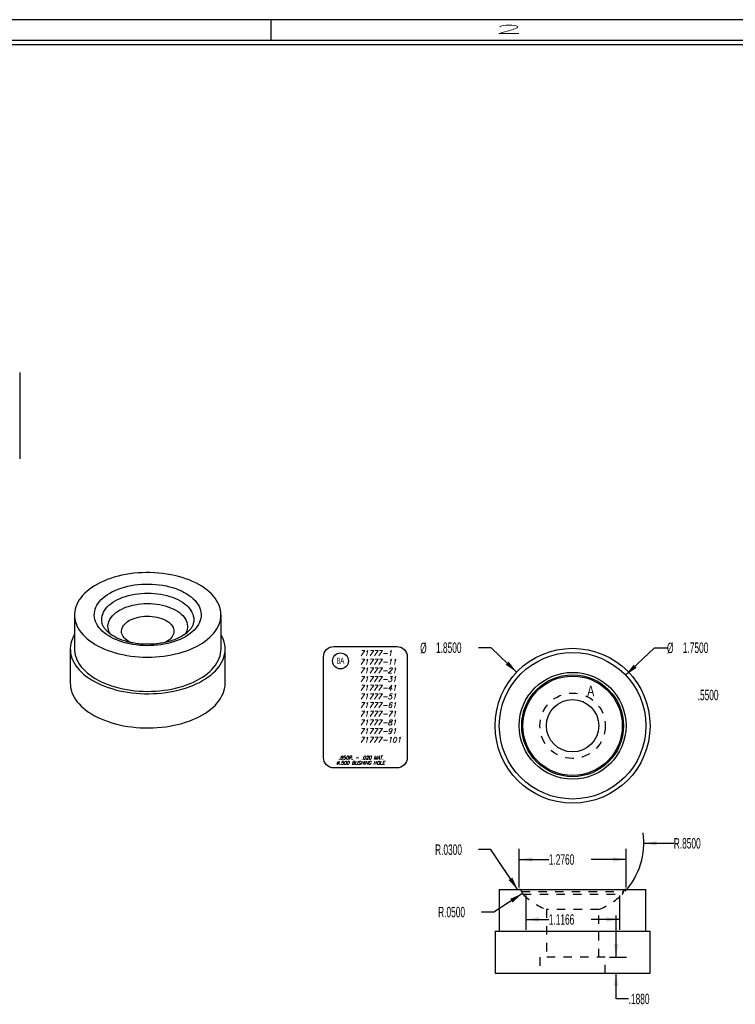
# Model space of a CAD drawing. Header units: inches. Extents: x 220 to 877, y 4 to 174.
# Tile 280 of 656: x 433 to 441, y 74 to 86. Entities that reach past the tile are written whole.
import ezdxf

# ---------------------------------------------------------------- set-up
doc = ezdxf.new("R2010")
doc.units = ezdxf.units.IN
doc.header["$LTSCALE"] = 0.5
doc.header["$MEASUREMENT"] = 0
doc.linetypes.add('HIDDEN', pattern=[0.225, 0.15, -0.075])
for name, color, linetype in [('APP-M-S', 30, 'Continuous'), ('SID-M-D', 42, 'Continuous'), ('SID-M-H', 4, 'HIDDEN'), ('SID-M-M', 233, 'Continuous'), ('SID-M-S', 105, 'Continuous')]:
    doc.layers.add(name, color=color, linetype=linetype)
doc.styles.add('I', font='ITALIC.SHX')
doc.styles.add('R', font='ROMAND.SHX')
doc.styles.add('SLDTEXTSTYLE0', font='TXT', dxfattribs={"width": 0.595745})

# ---------------------------------------------------------------- blocks, each defined once
blk = doc.blocks.new('*U9')
at = {"layer": 'SID-M-S'}
for p, q in [((0, 22.55), (-34, 22.55)), ((-11, 22.55), (-11, 22.3)), ((0, 22.3), (-34, 22.3)), ((0, 22.25), (-34, 22.25))]:
    blk.add_line(p, q, dxfattribs=at)
at = {"layer": 'SID-M-D', "style": 'R', "width": 4}
blk.add_text('2', height=0.1, dxfattribs=at).set_placement((-8.327, 22.386))

msp = doc.modelspace()

# ---------------------------------------------------------------- linework, layer by layer
at = {"layer": 'SID-M-D'}
for p, q in [((432.85328, 81.63683), (432.85328, 80.6063)), ((438.4831, 78.35117), (438.3331, 78.35117)), ((438.7881, 78.05919), (438.4831, 78.35117)), ((440.08979, 78.02313), (440.43409, 78.35117)), ((440.43409, 78.35117), (440.58409, 78.35117)), ((440.3063, 76.01616), (440.66485, 76.01616)), ((438.48081, 75.94072), (438.33081, 75.94072)), ((438.80162, 75.4611), (438.48081, 75.94072)), ((438.8183, 75.48616), (438.8183, 75.94795)), ((440.0943, 75.48616), (440.0943, 75.94795)), ((438.8183, 75.82295), (439.17208, 75.82295)), ((440.0943, 75.82295), (439.68006, 75.82295)), ((438.8561, 75.4159), (438.51752, 75.19527)), ((438.89799, 75.3932), (438.89799, 74.98167)), ((440.01461, 75.3932), (440.01461, 74.98167)), ((438.51752, 75.19527), (438.36752, 75.19527)), ((439.97569, 74.65416), (439.97569, 75.15416)), ((438.89799, 75.10667), (439.17208, 75.10667)), ((440.01461, 75.10667), (439.68006, 75.10667)), ((439.89692, 74.65416), (440.10069, 74.65416)), ((439.89692, 74.46616), (440.10069, 74.46616)), ((439.97569, 74.15845), (439.97569, 74.46616)), ((440.12569, 74.15845), (439.97569, 74.15845))]:
    msp.add_line(p, q, dxfattribs=at)
msp.add_arc((439.4563, 76.01616), 0.85, 317.624206, 8.365886, dxfattribs=at)
for points in [[(438.7881, 78.05919), (438.69339, 78.18585), (438.65743, 78.14828)], [(440.08979, 78.02313), (440.22067, 78.11191), (440.1848, 78.14956)], [(440.3063, 76.01616), (440.4623, 75.99016), (440.4623, 76.04216)], [(438.8183, 75.82295), (438.9743, 75.79695), (438.9743, 75.84895)], [(440.0943, 75.82295), (439.9383, 75.84895), (439.9383, 75.79695)], [(438.80162, 75.4611), (438.7365, 75.60522), (438.69328, 75.57631)], [(438.8561, 75.4159), (438.7112, 75.35251), (438.73959, 75.30895)], [(438.89799, 75.10667), (439.05399, 75.08067), (439.05399, 75.13267)], [(440.01461, 75.10667), (439.85861, 75.13267), (439.85861, 75.08067)], [(439.97569, 74.65416), (440.00169, 74.81016), (439.94969, 74.81016)], [(439.97569, 74.46616), (439.94969, 74.31016), (440.00169, 74.31016)]]:
    msp.add_solid(points, dxfattribs=at)
at = {"layer": 'SID-M-H'}
for p, q in [((438.84818, 75.4388), (440.06441, 75.4388)), ((438.86309, 75.40739), (440.04915, 75.40739)), ((439.7688, 75.22569), (439.1438, 75.22569)), ((439.1438, 75.22569), (439.1438, 74.65416)), ((439.7688, 74.65416), (439.7688, 75.22569)), ((439.84692, 74.65416), (439.06567, 74.65416)), ((439.06567, 74.65416), (439.06567, 74.46616)), ((439.84692, 74.46616), (439.84692, 74.65416))]:
    msp.add_line(p, q, dxfattribs=at)
msp.add_circle((439.4563, 77.41955), 0.39062, dxfattribs=at)
for centre, radius, start, end in [((438.8183, 75.43616), 0.03, 5.04418, 90), ((438.89799, 75.4432), 0.05, 185.04418, 225.742255), ((439.4563, 76.01616), 0.85, 225.742255, 248.429422), ((439.4563, 76.01616), 0.85, 291.570578, 314.257745), ((440.01461, 75.4432), 0.05, 314.257745, 354.95582), ((440.0943, 75.43616), 0.03, 90, 174.95582)]:
    msp.add_arc(centre, radius, start, end, dxfattribs=at)
at = {"layer": 'SID-M-M'}
msp.add_lwpolyline([(436.4813, 77.04149), (436.4813, 78.24149, -0.41421356), (436.6063, 78.36649), (437.3563, 78.36649, -0.41421356), (437.4813, 78.24149), (437.4813, 77.04149, -0.41421356), (437.3563, 76.91649), (436.6063, 76.91649, -0.41421356)], format="xyb", close=True, dxfattribs=at)
msp.add_circle((436.68457, 78.19425), 0.09531, dxfattribs=at)
at = {"layer": 'SID-M-S'}
for p, q in [((433.85714, 79.14801), (433.81839, 79.13021)), ((433.89757, 79.16452), (433.85714, 79.14801)), ((433.93956, 79.17968), (433.89757, 79.16452)), ((433.98296, 79.19345), (433.93956, 79.17968)), ((434.02764, 79.20577), (433.98296, 79.19345)), ((434.07346, 79.21662), (434.02764, 79.20577)), ((434.12027, 79.22595), (434.07346, 79.21662)), ((434.16792, 79.23374), (434.12027, 79.22595)), ((434.21626, 79.23996), (434.16792, 79.23374)), ((434.26513, 79.24459), (434.21626, 79.23996)), ((434.31437, 79.24762), (434.26513, 79.24459)), ((434.36383, 79.24904), (434.31437, 79.24762)), ((434.41336, 79.24884), (434.36383, 79.24904)), ((434.46278, 79.24702), (434.41336, 79.24884)), ((434.51194, 79.24359), (434.46278, 79.24702)), ((434.56069, 79.23855), (434.51194, 79.24359)), ((434.60887, 79.23194), (434.56069, 79.23855)), ((434.65633, 79.22376), (434.60887, 79.23194)), ((434.7029, 79.21405), (434.65633, 79.22376)), ((434.74845, 79.20283), (434.7029, 79.21405)), ((434.79283, 79.19014), (434.74845, 79.20283)), ((434.83589, 79.17602), (434.79283, 79.19014)), ((434.8775, 79.16052), (434.83589, 79.17602)), ((434.91752, 79.14368), (434.8775, 79.16052)), ((434.95583, 79.12556), (434.91752, 79.14368)), ((433.65401, 79.02391), (433.62775, 78.99968)), ((433.68261, 79.04726), (433.65401, 79.02391)), ((433.71345, 79.06963), (433.68261, 79.04726)), ((433.74643, 79.09095), (433.71345, 79.06963)), ((433.78144, 79.11117), (433.74643, 79.09095)), ((433.81839, 79.13021), (433.78144, 79.11117)), ((433.93127, 79.00446), (433.96241, 79.02127)), ((433.96241, 79.02127), (433.99543, 79.03685)), ((433.99543, 79.03685), (434.03017, 79.05112)), ((434.03017, 79.05112), (434.06649, 79.06401)), ((434.06649, 79.06401), (434.10422, 79.07548)), ((434.10422, 79.07548), (434.14319, 79.08546)), ((434.14319, 79.08546), (434.18323, 79.09393)), ((434.18323, 79.09393), (434.22415, 79.10082)), ((434.22415, 79.10082), (434.26579, 79.10613)), ((434.26579, 79.10613), (434.30795, 79.10982)), ((434.30795, 79.10982), (434.35044, 79.11187)), ((434.35044, 79.11187), (434.39307, 79.11228)), ((434.39307, 79.11228), (434.43565, 79.11105)), ((434.43565, 79.11105), (434.478, 79.10818)), ((434.478, 79.10818), (434.51992, 79.10368)), ((434.51992, 79.10368), (434.56122, 79.09757)), ((434.56122, 79.09757), (434.60173, 79.08989)), ((434.60173, 79.08989), (434.64125, 79.08066)), ((434.64125, 79.08066), (434.67963, 79.06993)), ((434.67963, 79.06993), (434.71667, 79.05774)), ((434.71667, 79.05774), (434.75222, 79.04415)), ((434.75222, 79.04415), (434.78612, 79.02922)), ((434.78612, 79.02922), (434.81821, 79.01302)), ((434.99231, 79.10622), (434.95583, 79.12556)), ((435.02683, 79.08572), (434.99231, 79.10622)), ((435.05928, 79.06413), (435.02683, 79.08572)), ((435.08957, 79.04151), (435.05928, 79.06413)), ((435.11759, 79.01794), (435.08957, 79.04151)), ((435.14325, 78.99349), (435.11759, 79.01794)), ((433.56376, 78.92237), (433.54759, 78.89535)), ((433.58255, 78.94883), (433.56376, 78.92237)), ((433.6039, 78.97462), (433.58255, 78.94883)), ((433.62775, 78.99968), (433.6039, 78.97462)), ((433.79095, 78.88212), (433.80825, 78.90462)), ((433.80825, 78.90462), (433.82811, 78.9264)), ((433.82811, 78.9264), (433.85045, 78.94737)), ((433.85045, 78.94737), (433.87517, 78.96742)), ((433.87517, 78.96742), (433.90215, 78.98648)), ((433.90215, 78.98648), (433.93127, 79.00446)), ((433.96664, 78.89443), (433.9934, 78.91102)), ((433.9934, 78.91102), (434.02214, 78.92647)), ((434.02214, 78.92647), (434.05272, 78.9407)), ((434.05272, 78.9407), (434.08498, 78.95363)), ((434.08498, 78.95363), (434.11875, 78.96519)), ((434.11875, 78.96519), (434.15387, 78.97534)), ((434.15387, 78.97534), (434.19015, 78.98402)), ((434.19015, 78.98402), (434.22741, 78.99118)), ((434.22741, 78.99118), (434.26547, 78.99678)), ((434.26547, 78.99678), (434.30411, 79.00081)), ((434.30411, 79.00081), (434.34316, 79.00323)), ((434.34316, 79.00323), (434.38241, 79.00404)), ((434.38241, 79.00404), (434.42165, 79.00323)), ((434.42165, 79.00323), (434.4607, 79.00081)), ((434.4607, 79.00081), (434.49935, 78.99678)), ((434.49935, 78.99678), (434.5374, 78.99118)), ((434.5374, 78.99118), (434.57466, 78.98402)), ((434.57466, 78.98402), (434.61094, 78.97534)), ((434.61094, 78.97534), (434.64606, 78.96519)), ((434.64606, 78.96519), (434.67983, 78.95363)), ((434.67983, 78.95363), (434.71209, 78.9407)), ((434.71209, 78.9407), (434.74267, 78.92647)), ((434.74267, 78.92647), (434.77141, 78.91102)), ((434.77141, 78.91102), (434.79817, 78.89443)), ((434.81821, 79.01302), (434.84836, 78.99561)), ((434.84836, 78.99561), (434.87643, 78.97708)), ((434.87643, 78.97708), (434.90229, 78.95751)), ((434.90229, 78.95751), (434.92583, 78.93699)), ((434.92583, 78.93699), (434.94695, 78.91561)), ((434.94695, 78.91561), (434.96554, 78.89345)), ((435.16648, 78.96824), (435.14325, 78.99349)), ((435.1872, 78.94227), (435.16648, 78.96824)), ((435.20534, 78.91567), (435.1872, 78.94227)), ((435.22084, 78.88852), (435.20534, 78.91567)), ((433.51005, 78.7833), (433.5076, 78.75475)), ((433.5153, 78.81173), (433.51005, 78.7833)), ((433.52332, 78.83994), (433.5153, 78.81173)), ((433.5341, 78.86784), (433.52332, 78.83994)), ((433.54759, 78.89535), (433.5341, 78.86784)), ((433.74521, 78.76248), (433.74877, 78.78701)), ((433.74877, 78.78701), (433.75515, 78.81135)), ((433.75515, 78.81135), (433.76434, 78.83538)), ((433.76434, 78.83538), (433.77629, 78.85901)), ((433.77629, 78.85901), (433.79095, 78.88212)), ((433.85455, 78.77593), (433.86696, 78.79744)), ((433.86696, 78.79744), (433.88198, 78.81838)), ((433.88198, 78.81838), (433.89956, 78.83866)), ((433.89956, 78.83866), (433.9196, 78.85815)), ((433.9196, 78.85815), (433.942, 78.87678)), ((433.942, 78.87678), (433.96664, 78.89443)), ((433.99871, 78.76678), (434.02156, 78.78346)), ((434.02156, 78.78346), (434.04657, 78.79907)), ((434.04657, 78.79907), (434.07361, 78.81351)), ((434.07361, 78.81351), (434.1025, 78.8267)), ((434.1025, 78.8267), (434.13307, 78.83855)), ((434.13307, 78.83855), (434.16515, 78.84901)), ((434.16515, 78.84901), (434.19853, 78.85799)), ((434.19853, 78.85799), (434.23302, 78.86546)), ((434.23302, 78.86546), (434.2684, 78.87136)), ((434.2684, 78.87136), (434.30447, 78.87566)), ((434.30447, 78.87566), (434.34101, 78.87833)), ((434.34101, 78.87833), (434.3778, 78.87936)), ((434.3778, 78.87936), (434.41462, 78.87874)), ((434.41462, 78.87874), (434.45124, 78.87648)), ((434.45124, 78.87648), (434.48745, 78.87258)), ((434.48745, 78.87258), (434.52302, 78.86708)), ((434.52302, 78.86708), (434.55776, 78.86)), ((434.55776, 78.86), (434.59143, 78.85139)), ((434.59143, 78.85139), (434.62385, 78.8413)), ((434.62385, 78.8413), (434.65482, 78.82979)), ((434.65482, 78.82979), (434.68415, 78.81693)), ((434.68415, 78.81693), (434.71166, 78.80279)), ((434.71166, 78.80279), (434.7372, 78.78747)), ((434.7372, 78.78747), (434.7606, 78.77105)), ((434.79817, 78.89443), (434.82281, 78.87678)), ((434.82281, 78.87678), (434.84521, 78.85815)), ((434.84521, 78.85815), (434.86525, 78.83866)), ((434.86525, 78.83866), (434.88283, 78.81838)), ((434.88283, 78.81838), (434.89786, 78.79744)), ((434.89786, 78.79744), (434.91026, 78.77593)), ((434.96554, 78.89345), (434.98152, 78.87064)), ((434.98152, 78.87064), (434.99483, 78.84725)), ((434.99483, 78.84725), (435.00541, 78.82341)), ((435.00541, 78.82341), (435.0132, 78.79921)), ((435.0132, 78.79921), (435.01818, 78.77476)), ((435.23366, 78.8609), (435.22084, 78.88852)), ((435.24375, 78.83291), (435.23366, 78.8609)), ((435.25108, 78.80464), (435.24375, 78.83291)), ((435.25563, 78.77617), (435.25108, 78.80464)), ((433.50741, 78.74402), (433.50741, 78.33575)), ((433.5076, 78.75475), (433.50795, 78.72616)), ((433.50795, 78.72616), (433.5111, 78.69763)), ((433.5111, 78.69763), (433.51705, 78.66924)), ((433.51705, 78.66924), (433.52576, 78.6411)), ((433.74449, 78.73787), (433.74521, 78.76248)), ((433.74663, 78.71329), (433.74449, 78.73787)), ((433.75161, 78.68884), (433.74663, 78.71329)), ((433.7594, 78.66464), (433.75161, 78.68884)), ((433.76998, 78.6408), (433.7594, 78.66464)), ((433.83227, 78.68645), (433.83367, 78.70911)), ((433.83367, 78.6638), (433.83227, 78.68645)), ((433.83367, 78.70911), (433.83787, 78.73165)), ((433.83787, 78.73165), (433.84484, 78.75396)), ((433.84484, 78.75396), (433.85455, 78.77593)), ((433.91391, 78.65019), (433.92135, 78.67101)), ((433.92135, 78.67101), (433.93157, 78.69144)), ((433.93157, 78.69144), (433.94451, 78.71135)), ((433.94451, 78.71135), (433.96007, 78.73062)), ((433.96007, 78.73062), (433.97818, 78.74913)), ((433.97818, 78.74913), (433.99871, 78.76678)), ((434.14143, 78.66298), (434.16143, 78.67569)), ((434.16143, 78.67569), (434.18344, 78.68723)), ((434.18344, 78.68723), (434.20725, 78.69752)), ((434.20725, 78.69752), (434.23264, 78.70646)), ((434.23264, 78.70646), (434.25939, 78.71396)), ((434.25939, 78.71396), (434.28725, 78.71996)), ((434.28725, 78.71996), (434.31598, 78.7244)), ((434.31598, 78.7244), (434.34531, 78.72725)), ((434.34531, 78.72725), (434.37497, 78.72847)), ((434.37497, 78.72847), (434.4047, 78.72807)), ((434.4047, 78.72807), (434.43423, 78.72603)), ((434.43423, 78.72603), (434.46329, 78.72238)), ((434.46329, 78.72238), (434.49161, 78.71715)), ((434.49161, 78.71715), (434.51895, 78.71039)), ((434.51895, 78.71039), (434.54505, 78.70216)), ((434.54505, 78.70216), (434.56968, 78.69254)), ((434.56968, 78.69254), (434.59261, 78.68161)), ((434.59261, 78.68161), (434.61364, 78.66947)), ((434.61364, 78.66947), (434.63257, 78.65623)), ((434.7606, 78.77105), (434.78172, 78.75363)), ((434.78172, 78.75363), (434.80045, 78.73532)), ((434.80045, 78.73532), (434.81666, 78.71623)), ((434.81666, 78.71623), (434.83026, 78.69647)), ((434.83026, 78.69647), (434.84116, 78.67616)), ((434.84116, 78.67616), (434.84931, 78.65542)), ((434.91026, 78.77593), (434.91997, 78.75396)), ((434.91997, 78.75396), (434.92694, 78.73165)), ((434.92694, 78.73165), (434.93114, 78.70911)), ((434.93114, 78.70911), (434.93254, 78.68645)), ((434.93254, 78.68645), (434.93114, 78.6638)), ((435.00966, 78.6767), (435.00047, 78.65267)), ((435.01605, 78.70104), (435.00966, 78.6767)), ((435.0196, 78.72557), (435.01605, 78.70104)), ((435.01818, 78.77476), (435.02032, 78.75018)), ((435.02032, 78.75018), (435.0196, 78.72557)), ((435.24584, 78.66218), (435.25248, 78.69051)), ((435.25248, 78.69051), (435.25633, 78.71902)), ((435.25738, 78.7476), (435.25563, 78.77617)), ((435.25633, 78.71902), (435.25738, 78.7476)), ((435.25741, 78.33575), (435.25741, 78.74402)), ((433.52576, 78.6411), (433.53722, 78.61329)), ((433.53722, 78.61329), (433.55139, 78.58589)), ((433.55139, 78.58589), (433.56821, 78.55901)), ((433.56821, 78.55901), (433.58765, 78.53271)), ((433.78329, 78.61741), (433.76998, 78.6408)), ((433.79928, 78.59459), (433.78329, 78.61741)), ((433.81787, 78.57244), (433.79928, 78.59459)), ((433.83898, 78.55106), (433.81787, 78.57244)), ((433.83787, 78.64126), (433.83367, 78.6638)), ((433.83903, 78.6368), (433.83787, 78.64126)), ((433.86252, 78.53054), (433.83898, 78.55106)), ((433.90749, 78.60786), (433.90927, 78.62909)), ((433.90856, 78.5866), (433.90749, 78.60786)), ((433.91248, 78.56546), (433.90856, 78.5866)), ((433.90927, 78.62909), (433.91391, 78.65019)), ((433.91923, 78.54456), (433.91248, 78.56546)), ((434.06999, 78.55242), (434.07212, 78.56954)), ((434.0707, 78.53525), (434.06999, 78.55242)), ((434.07212, 78.56954), (434.07705, 78.58647)), ((434.07705, 78.58647), (434.08474, 78.60305)), ((434.08474, 78.60305), (434.09514, 78.61914)), ((434.09514, 78.61914), (434.10813, 78.63458)), ((434.10813, 78.63458), (434.12361, 78.64924)), ((434.12361, 78.64924), (434.14143, 78.66298)), ((434.63257, 78.65623), (434.64924, 78.64202)), ((434.64924, 78.64202), (434.6635, 78.62695)), ((434.6635, 78.62695), (434.6752, 78.61117)), ((434.6752, 78.61117), (434.68426, 78.59481)), ((434.68426, 78.59481), (434.69058, 78.57804)), ((434.69058, 78.57804), (434.69411, 78.56099)), ((434.69411, 78.56099), (434.69482, 78.54383)), ((434.84753, 78.54975), (434.83869, 78.52911)), ((434.85358, 78.57073), (434.84753, 78.54975)), ((434.84931, 78.65542), (434.85465, 78.63439)), ((434.85679, 78.59191), (434.85358, 78.57073)), ((434.85465, 78.63439), (434.85714, 78.61317)), ((434.85714, 78.61317), (434.85679, 78.59191)), ((434.9367, 78.56165), (434.91436, 78.54068)), ((434.92592, 78.63732), (434.9256, 78.63615)), ((434.92694, 78.64126), (434.92592, 78.63732)), ((434.93114, 78.6638), (434.92694, 78.64126)), ((434.95656, 78.58343), (434.9367, 78.56165)), ((434.97386, 78.60593), (434.95656, 78.58343)), ((434.98852, 78.62904), (434.97386, 78.60593)), ((435.00047, 78.65267), (434.98852, 78.62904)), ((435.1719, 78.52624), (435.19198, 78.55237)), ((435.19198, 78.55237), (435.20947, 78.57912)), ((435.20947, 78.57912), (435.2243, 78.6064)), ((435.2243, 78.6064), (435.23644, 78.63411)), ((435.23644, 78.63411), (435.24584, 78.66218)), ((433.47221, 78.4309), (433.46451, 78.40181)), ((433.48267, 78.4597), (433.47221, 78.4309)), ((433.49586, 78.48812), (433.48267, 78.4597)), ((433.50741, 78.50894), (433.49586, 78.48812)), ((433.58765, 78.53271), (433.60963, 78.50709)), ((433.60963, 78.50709), (433.63409, 78.48223)), ((433.63409, 78.48223), (433.66094, 78.45821)), ((433.66094, 78.45821), (433.69011, 78.43511)), ((433.69011, 78.43511), (433.72149, 78.41299)), ((433.88838, 78.51097), (433.86252, 78.53054)), ((433.91645, 78.49244), (433.88838, 78.51097)), ((433.9466, 78.47503), (433.91645, 78.49244)), ((433.92876, 78.52402), (433.91923, 78.54456)), ((433.93441, 78.51417), (433.92876, 78.52402)), ((433.97869, 78.45883), (433.9466, 78.47503)), ((434.01259, 78.4439), (433.97869, 78.45883)), ((434.04814, 78.43031), (434.01259, 78.4439)), ((434.08519, 78.41812), (434.04814, 78.43031)), ((434.07423, 78.51821), (434.0707, 78.53525)), ((434.08055, 78.50143), (434.07423, 78.51821)), ((434.08961, 78.48508), (434.08055, 78.50143)), ((434.10132, 78.4693), (434.08961, 78.48508)), ((434.11557, 78.45423), (434.10132, 78.4693)), ((434.13224, 78.44001), (434.11557, 78.45423)), ((434.15117, 78.42677), (434.13224, 78.44001)), ((434.62338, 78.43326), (434.60338, 78.42056)), ((434.6412, 78.44701), (434.62338, 78.43326)), ((434.65668, 78.46166), (434.6412, 78.44701)), ((434.66967, 78.47711), (434.65668, 78.46166)), ((434.68007, 78.49319), (434.66967, 78.47711)), ((434.68776, 78.50977), (434.68007, 78.49319)), ((434.6927, 78.52671), (434.68776, 78.50977)), ((434.69482, 78.54383), (434.6927, 78.52671)), ((434.73464, 78.43693), (434.69832, 78.42404)), ((434.76938, 78.4512), (434.73464, 78.43693)), ((434.8024, 78.46678), (434.76938, 78.4512)), ((434.83354, 78.48359), (434.8024, 78.46678)), ((434.83869, 78.52911), (434.8305, 78.51432)), ((434.86266, 78.50157), (434.83354, 78.48359)), ((434.88965, 78.52063), (434.86266, 78.50157)), ((434.91436, 78.54068), (434.88965, 78.52063)), ((435.03514, 78.40763), (435.06706, 78.42948)), ((435.06706, 78.42948), (435.09679, 78.45235)), ((435.09679, 78.45235), (435.12423, 78.47615)), ((435.12423, 78.47615), (435.14929, 78.5008)), ((435.14929, 78.5008), (435.1719, 78.52624)), ((435.26134, 78.50217), (435.25741, 78.50894)), ((435.27589, 78.47396), (435.26134, 78.50217)), ((435.28772, 78.44534), (435.27589, 78.47396)), ((435.2968, 78.41638), (435.28772, 78.44534)), ((433.45741, 78.33575), (433.45741, 77.92748)), ((433.4596, 78.37251), (433.45749, 78.34311)), ((433.45749, 78.34311), (433.4582, 78.31369)), ((433.4582, 78.31369), (433.46171, 78.28433)), ((433.46451, 78.40181), (433.4596, 78.37251)), ((433.50741, 78.33575), (433.50795, 78.31789)), ((433.50795, 78.31789), (433.5111, 78.28936)), ((433.72149, 78.41299), (433.75499, 78.39194)), ((433.75499, 78.39194), (433.7905, 78.37201)), ((433.7905, 78.37201), (433.82791, 78.35327)), ((433.82791, 78.35327), (433.86709, 78.33579)), ((433.86709, 78.33579), (433.90793, 78.31961)), ((433.90793, 78.31961), (433.95028, 78.3048)), ((434.12356, 78.40739), (434.08519, 78.41812)), ((434.16308, 78.39816), (434.12356, 78.40739)), ((434.17163, 78.41493), (434.15117, 78.42677)), ((434.20359, 78.39048), (434.16308, 78.39816)), ((434.2449, 78.38437), (434.20359, 78.39048)), ((434.28681, 78.37987), (434.2449, 78.38437)), ((434.32916, 78.377), (434.28681, 78.37987)), ((434.37174, 78.37577), (434.32916, 78.377)), ((434.41438, 78.37618), (434.37174, 78.37577)), ((434.45687, 78.37823), (434.41438, 78.37618)), ((434.49902, 78.38192), (434.45687, 78.37823)), ((434.54066, 78.38723), (434.49902, 78.38192)), ((434.58159, 78.39412), (434.54066, 78.38723)), ((434.62162, 78.40259), (434.58159, 78.39412)), ((434.60338, 78.42056), (434.59099, 78.41379)), ((434.6606, 78.41257), (434.62162, 78.40259)), ((434.69832, 78.42404), (434.6606, 78.41257)), ((434.80372, 78.30131), (434.84644, 78.31578)), ((434.84644, 78.31578), (434.88766, 78.33162)), ((434.88766, 78.33162), (434.92727, 78.34878)), ((434.92727, 78.34878), (434.96513, 78.36721)), ((434.96513, 78.36721), (435.00112, 78.38685)), ((435.00112, 78.38685), (435.03514, 78.40763)), ((435.25633, 78.31075), (435.25741, 78.33575)), ((435.30311, 78.38718), (435.2968, 78.41638)), ((435.30662, 78.35782), (435.30311, 78.38718)), ((435.30521, 78.29899), (435.30732, 78.3284)), ((435.30732, 78.3284), (435.30662, 78.35782)), ((435.30741, 77.92748), (435.30741, 78.33575)), ((433.46171, 78.28433), (433.46801, 78.25513)), ((433.46801, 78.25513), (433.47709, 78.22617)), ((433.47709, 78.22617), (433.48892, 78.19755)), ((433.48892, 78.19755), (433.50347, 78.16934)), ((433.5111, 78.28936), (433.51705, 78.26097)), ((433.51705, 78.26097), (433.52576, 78.23283)), ((433.52576, 78.23283), (433.53722, 78.20502)), ((433.53722, 78.20502), (433.55139, 78.17762)), ((433.95028, 78.3048), (433.99402, 78.29139)), ((433.99402, 78.29139), (434.039, 78.27943)), ((434.039, 78.27943), (434.08508, 78.26895)), ((434.08508, 78.26895), (434.13211, 78.26001)), ((434.13211, 78.26001), (434.17995, 78.25261)), ((434.17995, 78.25261), (434.22843, 78.24678)), ((434.22843, 78.24678), (434.27741, 78.24255)), ((434.27741, 78.24255), (434.32672, 78.23992)), ((434.32672, 78.23992), (434.37621, 78.23891)), ((434.37621, 78.23891), (434.42573, 78.23952)), ((434.42573, 78.23952), (434.4751, 78.24174)), ((434.4751, 78.24174), (434.52418, 78.24557)), ((434.52418, 78.24557), (434.5728, 78.251)), ((434.5728, 78.251), (434.62081, 78.25801)), ((434.62081, 78.25801), (434.66806, 78.26657)), ((434.66806, 78.26657), (434.71439, 78.27667)), ((434.71439, 78.27667), (434.75966, 78.28826)), ((434.75966, 78.28826), (434.80372, 78.30131)), ((435.20947, 78.17085), (435.2243, 78.19813)), ((435.2243, 78.19813), (435.23644, 78.22584)), ((435.23644, 78.22584), (435.24584, 78.25391)), ((435.24584, 78.25391), (435.25248, 78.28224)), ((435.25248, 78.28224), (435.25633, 78.31075)), ((435.26895, 78.18339), (435.28214, 78.21181)), ((435.28214, 78.21181), (435.29261, 78.24061)), ((435.29261, 78.24061), (435.3003, 78.2697)), ((435.3003, 78.2697), (435.30521, 78.29899)), ((433.50347, 78.16934), (433.52068, 78.14164)), ((433.52068, 78.14164), (433.54052, 78.11454)), ((433.54052, 78.11454), (433.5629, 78.0881)), ((433.55139, 78.17762), (433.56821, 78.15074)), ((433.5629, 78.0881), (433.58778, 78.06241)), ((433.56821, 78.15074), (433.58765, 78.12444)), ((433.58765, 78.12444), (433.60963, 78.09882)), ((433.60963, 78.09882), (433.63409, 78.07396)), ((435.12423, 78.06788), (435.14929, 78.09253)), ((435.14929, 78.09253), (435.1719, 78.11797)), ((435.1719, 78.11797), (435.19198, 78.1441)), ((435.18978, 78.07516), (435.21342, 78.10123)), ((435.19198, 78.1441), (435.20947, 78.17085)), ((435.21342, 78.10123), (435.23454, 78.12801)), ((435.23454, 78.12801), (435.25307, 78.15543)), ((435.25307, 78.15543), (435.26895, 78.18339)), ((433.58778, 78.06241), (433.61507, 78.03756)), ((433.61507, 78.03756), (433.64469, 78.01361)), ((433.63409, 78.07396), (433.66094, 78.04994)), ((433.64469, 78.01361), (433.67655, 77.99064)), ((433.66094, 78.04994), (433.69011, 78.02684)), ((433.67655, 77.99064), (433.71056, 77.96871)), ((433.69011, 78.02684), (433.72149, 78.00472)), ((433.71056, 77.96871), (433.7466, 77.9479)), ((433.72149, 78.00472), (433.75499, 77.98367)), ((433.75499, 77.98367), (433.7905, 77.96374)), ((433.7905, 77.96374), (433.82791, 77.945)), ((434.96513, 77.95894), (435.00112, 77.97858)), ((435.00112, 77.97858), (435.03514, 77.99936)), ((435.03514, 77.99936), (435.06706, 78.02121)), ((435.03648, 77.95817), (435.07152, 77.97954)), ((435.06706, 78.02121), (435.09679, 78.04408)), ((435.07152, 77.97954), (435.10446, 78.002)), ((435.09679, 78.04408), (435.12423, 78.06788)), ((435.10446, 78.002), (435.13522, 78.02546)), ((435.13522, 78.02546), (435.16368, 78.04988)), ((435.16368, 78.04988), (435.18978, 78.07516)), ((433.45741, 77.92748), (433.4582, 77.90542)), ((433.4582, 77.90542), (433.46171, 77.87606)), ((433.46171, 77.87606), (433.46801, 77.84686)), ((433.46801, 77.84686), (433.47709, 77.8179)), ((433.7466, 77.9479), (433.78458, 77.92827)), ((433.78458, 77.92827), (433.82437, 77.90988)), ((433.82437, 77.90988), (433.86586, 77.89278)), ((433.82791, 77.945), (433.86709, 77.92752)), ((433.86586, 77.89278), (433.90891, 77.87703)), ((433.86709, 77.92752), (433.90793, 77.91134)), ((433.90793, 77.91134), (433.95028, 77.89653)), ((433.90891, 77.87703), (433.95341, 77.86267)), ((433.95028, 77.89653), (433.99402, 77.88312)), ((433.95341, 77.86267), (433.9992, 77.84974)), ((433.99402, 77.88312), (434.039, 77.87116)), ((433.9992, 77.84974), (434.04616, 77.83829)), ((434.039, 77.87116), (434.08508, 77.86068)), ((434.08508, 77.86068), (434.13211, 77.85173)), ((434.13211, 77.85173), (434.17995, 77.84434)), ((434.17995, 77.84434), (434.22843, 77.83851)), ((434.52418, 77.8373), (434.5728, 77.84273)), ((434.5728, 77.84273), (434.62081, 77.84974)), ((434.62081, 77.84974), (434.66806, 77.8583)), ((434.66806, 77.8583), (434.71439, 77.8684)), ((434.69478, 77.83313), (434.74227, 77.84383)), ((434.71439, 77.8684), (434.75966, 77.87999)), ((434.74227, 77.84383), (434.78866, 77.85602)), ((434.75966, 77.87999), (434.80372, 77.89304)), ((434.78866, 77.85602), (434.83382, 77.86967)), ((434.80372, 77.89304), (434.84644, 77.90751)), ((434.83382, 77.86967), (434.87762, 77.88473)), ((434.84644, 77.90751), (434.88766, 77.92335)), ((434.87762, 77.88473), (434.9199, 77.90117)), ((434.88766, 77.92335), (434.92727, 77.94051)), ((434.9199, 77.90117), (434.96056, 77.91892)), ((434.92727, 77.94051), (434.96513, 77.95894)), ((434.96056, 77.91892), (434.99945, 77.93794)), ((434.99945, 77.93794), (435.03648, 77.95817)), ((435.29261, 77.83234), (435.3003, 77.86143)), ((435.3003, 77.86143), (435.30521, 77.89072)), ((435.30521, 77.89072), (435.30732, 77.92013)), ((435.30732, 77.92013), (435.30741, 77.92748)), ((433.47709, 77.8179), (433.48892, 77.78928)), ((433.48892, 77.78928), (433.50347, 77.76107)), ((433.50347, 77.76107), (433.52068, 77.73337)), ((433.52068, 77.73337), (433.54052, 77.70626)), ((434.04616, 77.83829), (434.09414, 77.82836)), ((434.09414, 77.82836), (434.143, 77.81996)), ((434.143, 77.81996), (434.19258, 77.81313)), ((434.19258, 77.81313), (434.24274, 77.80789)), ((434.22843, 77.83851), (434.27741, 77.83428)), ((434.24274, 77.80789), (434.29333, 77.80425)), ((434.27741, 77.83428), (434.32672, 77.83165)), ((434.29333, 77.80425), (434.34418, 77.80222)), ((434.32672, 77.83165), (434.37621, 77.83064)), ((434.34418, 77.80222), (434.39515, 77.80181)), ((434.37621, 77.83064), (434.42573, 77.83125)), ((434.39515, 77.80181), (434.44608, 77.80303)), ((434.42573, 77.83125), (434.4751, 77.83347)), ((434.44608, 77.80303), (434.49682, 77.80586)), ((434.4751, 77.83347), (434.52418, 77.8373)), ((434.49682, 77.80586), (434.54721, 77.81031)), ((434.54721, 77.81031), (434.5971, 77.81635)), ((434.5971, 77.81635), (434.64634, 77.82396)), ((434.64634, 77.82396), (434.69478, 77.83313)), ((435.23454, 77.71974), (435.25307, 77.74715)), ((435.25307, 77.74715), (435.26895, 77.77512)), ((435.26895, 77.77512), (435.28214, 77.80354)), ((435.28214, 77.80354), (435.29261, 77.83234)), ((433.54052, 77.70626), (433.5629, 77.67983)), ((433.5629, 77.67983), (433.58778, 77.65414)), ((433.58778, 77.65414), (433.61507, 77.62929)), ((433.61507, 77.62929), (433.64469, 77.60534)), ((435.10446, 77.59372), (435.13522, 77.61719)), ((435.13522, 77.61719), (435.16368, 77.64161)), ((435.16368, 77.64161), (435.18978, 77.66689)), ((435.18978, 77.66689), (435.21342, 77.69296)), ((435.21342, 77.69296), (435.23454, 77.71974)), ((433.64469, 77.60534), (433.67655, 77.58237)), ((433.67655, 77.58237), (433.71056, 77.56044)), ((433.71056, 77.56044), (433.7466, 77.53963)), ((433.7466, 77.53963), (433.78458, 77.52)), ((433.78458, 77.52), (433.82437, 77.50161)), ((433.82437, 77.50161), (433.86586, 77.48451)), ((434.87762, 77.47646), (434.9199, 77.4929)), ((434.9199, 77.4929), (434.96056, 77.51065)), ((434.96056, 77.51065), (434.99945, 77.52967)), ((434.99945, 77.52967), (435.03648, 77.5499)), ((435.03648, 77.5499), (435.07152, 77.57127)), ((435.07152, 77.57127), (435.10446, 77.59372)), ((433.86586, 77.48451), (433.90891, 77.46876)), ((433.90891, 77.46876), (433.95341, 77.4544)), ((433.95341, 77.4544), (433.9992, 77.44147)), ((433.9992, 77.44147), (434.04616, 77.43002)), ((434.04616, 77.43002), (434.09414, 77.42009)), ((434.09414, 77.42009), (434.143, 77.41169)), ((434.143, 77.41169), (434.19258, 77.40486)), ((434.19258, 77.40486), (434.24274, 77.39961)), ((434.24274, 77.39961), (434.29333, 77.39597)), ((434.29333, 77.39597), (434.34418, 77.39395)), ((434.34418, 77.39395), (434.39515, 77.39354)), ((434.39515, 77.39354), (434.44608, 77.39476)), ((434.44608, 77.39476), (434.49682, 77.39759)), ((434.49682, 77.39759), (434.54721, 77.40204)), ((434.54721, 77.40204), (434.5971, 77.40808)), ((434.5971, 77.40808), (434.64634, 77.41569)), ((434.64634, 77.41569), (434.69478, 77.42486)), ((434.69478, 77.42486), (434.74227, 77.43556)), ((434.74227, 77.43556), (434.78866, 77.44775)), ((434.78866, 77.44775), (434.83382, 77.4614)), ((434.83382, 77.4614), (434.87762, 77.47646)), ((438.5813, 75.46616), (438.5813, 74.96616)), ((438.5813, 75.46616), (440.3313, 75.46616)), ((440.3313, 74.96616), (440.3313, 75.46616)), ((438.5313, 74.96616), (438.5313, 74.46616)), ((438.5313, 74.96616), (440.3813, 74.96616)), ((440.3813, 74.46616), (440.3813, 74.96616)), ((438.5313, 74.46616), (440.3813, 74.46616))]:
    msp.add_line(p, q, dxfattribs=at)
for radius in [0.925, 0.875, 0.638, 0.60812, 0.5932, 0.3125]:
    msp.add_circle((439.4563, 77.41955), radius, dxfattribs=at)
msp.add_open_spline([(434.92576, 78.6371), (434.92562, 78.63649), (434.92441, 78.63086), (434.92006, 78.61948), (434.9124, 78.6031), (434.90207, 78.58632), (434.88969, 78.56983), (434.8752, 78.55359), (434.85861, 78.53766), (434.83991, 78.52208), (434.81916, 78.50695), (434.79639, 78.49237), (434.77168, 78.47843), (434.74514, 78.46525), (434.71685, 78.45292), (434.68695, 78.44152), (434.65556, 78.43114), (434.62284, 78.42186), (434.58893, 78.41374), (434.55401, 78.40684), (434.51823, 78.40121), (434.48177, 78.3969), (434.44482, 78.39392), (434.40756, 78.39231), (434.37016, 78.39207), (434.33281, 78.39321), (434.29571, 78.39572), (434.25903, 78.39958), (434.22295, 78.40477), (434.18766, 78.41125), (434.15333, 78.41897), (434.12013, 78.42788), (434.08822, 78.43792), (434.05775, 78.44901), (434.02887, 78.46106), (434.00172, 78.47398), (433.97641, 78.48767), (433.95304, 78.50201), (433.93171, 78.5169), (433.91248, 78.5322), (433.89539, 78.54778), (433.88047, 78.56354), (433.86771, 78.57936), (433.85705, 78.59517), (433.84853, 78.61091), (433.84252, 78.62482), (433.84022, 78.63329), (433.83929, 78.63671)], degree=3, knots=[0, 0, 0, 0, 0.00290335, 0.02679155, 0.05213918, 0.07635832, 0.09978811, 0.12272159, 0.14535945, 0.16783618, 0.19024108, 0.21263119, 0.23503403, 0.25747623, 0.27997281, 0.30253081, 0.3251518, 0.34783365, 0.37057179, 0.39336005, 0.41619129, 0.43905776, 0.46195138, 0.48486385, 0.50778681, 0.53071183, 0.55362812, 0.57652673, 0.59939919, 0.6222371, 0.64503219, 0.66777648, 0.69046254, 0.71308384, 0.73563535, 0.75811436, 0.78052167, 0.80286325, 0.82515254, 0.84741361, 0.86967659, 0.89198838, 0.91442713, 0.93710616, 0.96018612, 0.98388888, 1, 1, 1, 1], dxfattribs=at)

# ---------------------------------------------------------------- block references
at = {"layer": 'SID-M-D'}
msp.add_blockref('*U9', (446.85171, 63.30167), dxfattribs=at)

# ---------------------------------------------------------------- texts
at = {"layer": 'APP-M-S', "char_height": 0.04, "width": 0.77334, "attachment_point": 1, "style": 'I'}
for s, insert in [('{.850R. - .020 MAT.}', (436.66154, 77.0585)), ('{Ø.500 BUSHING HOLE}', (436.63525, 76.9955))]:
    msp.add_mtext(s, dxfattribs=dict(at, insert=insert))
at = {"layer": 'SID-M-D', "style": 'SLDTEXTSTYLE0', "width": 0.75}
msp.add_text('A', height=0.125, dxfattribs=at).set_placement((439.63158, 77.77291))
at = {"layer": 'SID-M-D', "insert": (436.91297, 78.31695), "char_height": 0.062, "width": 0.502552, "attachment_point": 1, "style": 'I'}
msp.add_mtext('{71777-1\\P71777-11\\P71777-21\\P71777-31\\P71777-41\\P71777-51\\P71777-61\\P71777-71\\P71777-81\\P71777-91\\P71777-101}', dxfattribs=at)
at = {"layer": 'SID-M-D', "style": 'SLDTEXTSTYLE0'}
for s, insert, char_height, attachment_point in [('%%c', (437.63659, 78.41213), 0.125, 1), ('1.8500', (437.82511, 78.41403), 0.125, 1), ('%%c', (440.58409, 78.41213), 0.125, 1), ('1.7500', (440.77261, 78.41403), 0.125, 1), ('{8A}', (436.68454, 78.23316), 0.075, 2), ('.5500', (440.95009, 77.84937), 0.125, 1), ('R.8500', (440.66485, 76.07808), 0.125, 1), ('R.0300', (437.81397, 76.00263), 0.125, 1), ('1.2760', (439.17208, 75.88487), 0.125, 1), ('R.0500', (437.85068, 75.25718), 0.125, 1), ('1.1166', (439.17208, 75.16858), 0.125, 1), ('.1880', (440.12569, 74.22036), 0.125, 1)]:
    msp.add_mtext(s, dxfattribs=dict(at, insert=insert, char_height=char_height, attachment_point=attachment_point))

doc.saveas('drawing.dxf')
